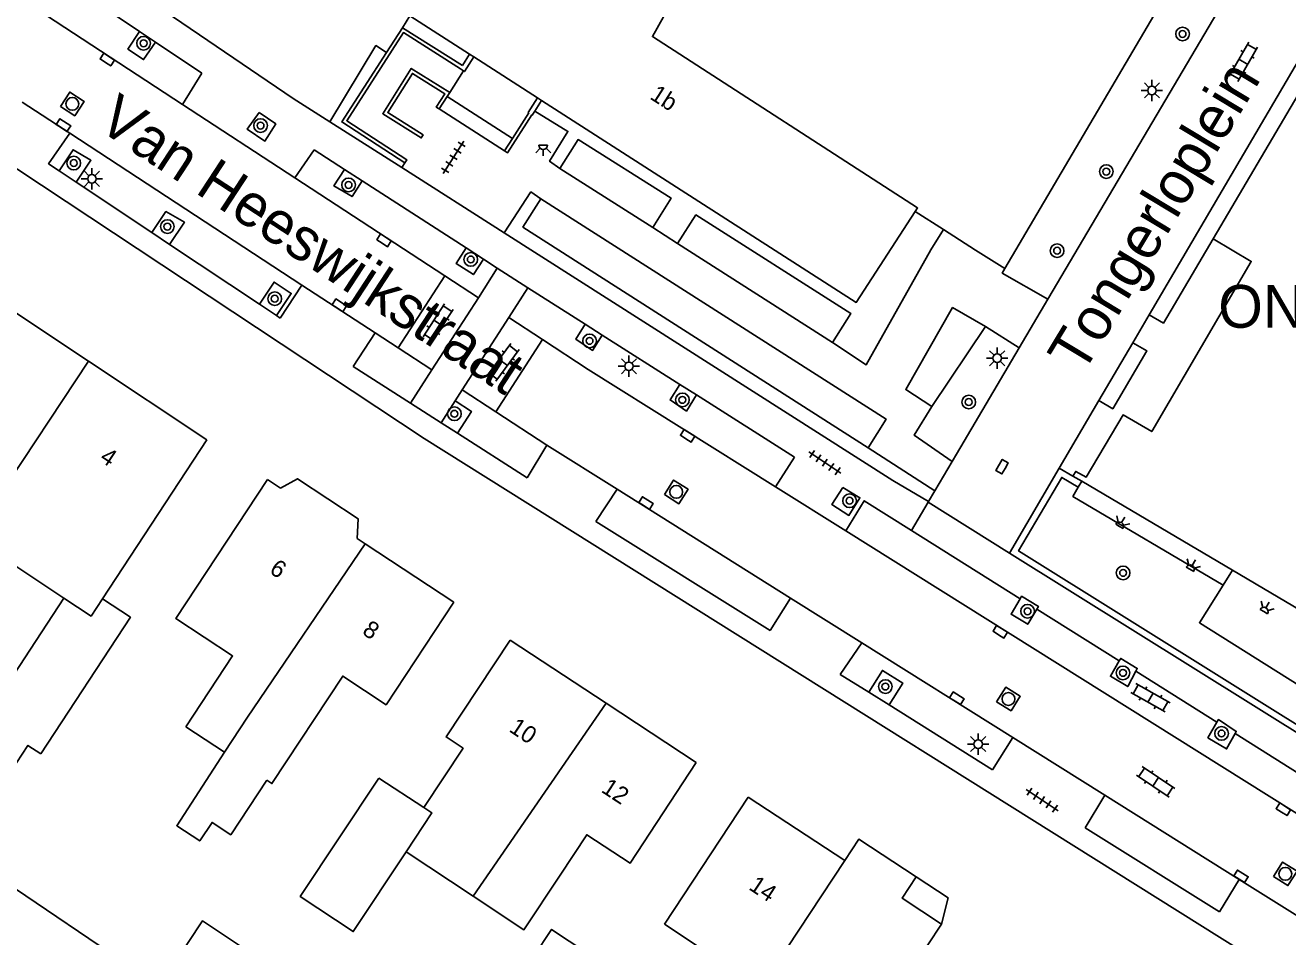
# Model space of a CAD drawing. Extents: x 136000 to 141014, y 402000 to 403500.
# Drawn here: x 137884.5 to 137958.3, y 402325.8 to 402379.1 of the extents above; entities that cross this region are included whole.
import ezdxf

# ---------------------------------------------------------------- set-up
doc = ezdxf.new("R2010")
doc.units = 0
for name, color, linetype in [('gg-afsc-hekwerk', 7, 'Continuous'), ('gg-afsc-muur', 7, 'Continuous'), ('gg-anno-huisnummerreeks BGT', 7, 'Continuous'), ('gg-anno-openbare ruimte label', 7, 'Continuous'), ('gg-bbg-bijgebouw', 7, 'Continuous'), ('gg-bbg-gedigitaliseerde bebouwing', 7, 'Continuous'), ('gg-bbg-gedigitaliseerde bijgebouw', 7, 'Continuous'), ('gg-bbg-hoofdgebouw', 7, 'Continuous'), ('gg-bbg-luifel en loopbrug', 7, 'Continuous'), ('gg-bbg-tussenscheiding', 7, 'Continuous'), ('gg-knt-trap', 7, 'Continuous'), ('gg-knt-verharding', 7, 'Continuous'), ('gg-knt-verharding nz', 7, 'Continuous'), ('gt-anno-naam bijzondere bebouwing', 7, 'Continuous'), ('gt-grn-groengrens', 7, 'Continuous'), ('gt-grn-weggrens', 7, 'Continuous'), ('gt-symb-boom', 7, 'Continuous'), ('gt-symb-klinker verharding', 7, 'Continuous'), ('gt-symb-kolk', 7, 'Continuous'), ('gt-symb-lichtmast', 7, 'Continuous'), ('gt-symb-lichtpunt', 7, 'Continuous'), ('gt-symb-rioolschacht', 7, 'Continuous'), ('gt-symb-tegel verharding', 7, 'Continuous')]:
    doc.layers.add(name, color=color, linetype=linetype)

# ---------------------------------------------------------------- blocks, each defined once
blk = doc.blocks.new('gt0-BOOM')
at = {"layer": 'gt-symb-boom'}
for radius in [0.4, 0.2]:
    blk.add_circle((0, 0), radius, dxfattribs=at)
blk = doc.blocks.new('gt0-KOLK')
at = {"layer": 'gt-symb-kolk'}
blk.add_lwpolyline([(0, 0), (0.375, 0), (0.375, 0.4), (-0.375, 0.4), (-0.375, 0), (0, 0)], dxfattribs=at)
blk = doc.blocks.new('gt0-RS')
at = {"layer": 'gt-symb-rioolschacht'}
blk.add_lwpolyline([(-0.5, -0.5), (0.5, -0.5), (0.5, 0.5), (-0.5, 0.5)], close=True, dxfattribs=at)
blk.add_circle((0, 0), 0.375, dxfattribs=at)
blk = doc.blocks.new('gt0-LPUNT')
at = {"layer": 'gt-symb-lichtpunt'}
for p, q in [((0, 0), (-0.25, 0)), ((0, 0), (0.25, 0)), ((-0.177, -0.177), (-0.442, -0.442)), ((0, -0.25), (0, -0.625)), ((0.442, -0.442), (0.177, -0.177))]:
    blk.add_line(p, q, dxfattribs=at)
blk.add_arc((0, 0), 0.25, 180, 0, dxfattribs=at)
blk = doc.blocks.new('gt0-KL1')
at = {"layer": 'gt-symb-klinker verharding'}
for p, q in [((-1.15, 0.3), (1.15, 0.3)), ((-1, -0.3), (-1, 0.3)), ((-0.5, 0.3), (-0.5, 0.45)), ((0, -0.3), (0, 0.3)), ((0.5, 0.3), (0.5, 0.45)), ((1, -0.3), (1, 0.3)), ((-1.15, -0.3), (1.15, -0.3)), ((-0.5, -0.45), (-0.5, -0.3)), ((0.5, -0.45), (0.5, -0.3))]:
    blk.add_line(p, q, dxfattribs=at)
blk = doc.blocks.new('gt0-LMAST')
at = {"layer": 'gt-symb-lichtmast'}
for p, q in [((-0.182, 0.173), (-0.447, 0.438)), ((-0.005, 0.246), (-0.005, 0.621)), ((0.172, 0.173), (0.437, 0.438)), ((-0.255, -0.004), (-0.63, -0.004)), ((-0.182, -0.181), (-0.447, -0.446)), ((-0.005, -0.254), (-0.005, -0.629)), ((0.437, -0.446), (0.172, -0.181)), ((0.245, -0.004), (0.62, -0.004))]:
    blk.add_line(p, q, dxfattribs=at)
blk.add_circle((-0.005, -0.004), 0.25, dxfattribs=at)
blk = doc.blocks.new('gt0-TEG1')
at = {"layer": 'gt-symb-tegel verharding'}
for p, q in [((-1.125, 0), (1.125, 0)), ((-0.9, -0.25), (-0.9, 0.25)), ((-0.45, -0.25), (-0.45, 0.25)), ((0, -0.25), (0, 0.25)), ((0.45, -0.25), (0.45, 0.25)), ((0.9, -0.25), (0.9, 0.25))]:
    blk.add_line(p, q, dxfattribs=at)

msp = doc.modelspace()

# ---------------------------------------------------------------- linework, layer by layer
at = {"layer": 'gg-afsc-hekwerk'}
for p, q in [((137963.102, 402401.12), (137941.79, 402364.894)), ((137936.55, 402368.224), (137938.21, 402367.169)), ((137938.21, 402367.169), (137940.088, 402365.976)), ((137941.79, 402364.894), (137940.088, 402365.976))]:
    msp.add_line(p, q, dxfattribs=at)
at = {"layer": 'gg-afsc-muur'}
for p, q in [((137905.653, 402377.531), (137906.582, 402378.973)), ((137910.093, 402376.755), (137906.582, 402378.973)), ((137910.512, 402377.418), (137910.093, 402376.755)), ((137909.205, 402374.956), (137909.346, 402375.179)), ((137914.319, 402374.095), (137914.713, 402374.721)), ((137913.976, 402373.997), (137913.018, 402372.494))]:
    msp.add_line(p, q, dxfattribs=at)
for points in [[(137906.724, 402371.079), (137906.838, 402371.255), (137903.326, 402373.532), (137906.646, 402378.684), (137909.981, 402376.577)], [(137906.724, 402371.079), (137903.036, 402373.47), (137905.653, 402377.531)], [(137910.753, 402377.263), (137910.207, 402376.409), (137910.148, 402376.447)], [(137908.741, 402374.223), (137908.564, 402374.335), (137909.056, 402375.113), (137907.167, 402376.301), (137905.727, 402374.01), (137907.796, 402372.706), (137907.684, 402372.528), (137905.437, 402373.945), (137907.101, 402376.59), (137909.346, 402375.179)], [(137909.981, 402376.577), (137909.97, 402376.56), (137910.148, 402376.447)], [(137914.479, 402374.871), (137913.936, 402374.023), (137913.976, 402373.997)], [(137914.152, 402373.882), (137912.734, 402371.659), (137912.557, 402371.772)], [(137914.152, 402373.882), (137914.176, 402373.867), (137914.319, 402374.095)]]:
    msp.add_lwpolyline(points, dxfattribs=at)
at = {"layer": 'gg-bbg-bijgebouw'}
msp.add_lwpolyline([(137885.457, 402336.523), (137890.688, 402344.514), (137889.048, 402345.59)], dxfattribs=at)
at = {"layer": 'gg-bbg-gedigitaliseerde bebouwing'}
for p, q in [((137886.791, 402345.627), (137881.432, 402349.205)), ((137896.177, 402336.619), (137893.93, 402338.109)), ((137921.906, 402326.569), (137926.8, 402334)), ((137910.721, 402328.21), (137906.807, 402330.805)), ((137938.09, 402326.58), (137932.565, 402318.181))]:
    msp.add_line(p, q, dxfattribs=at)
for points in [[(137898.69, 402352.57), (137893.332, 402344.444), (137896.66, 402342.25), (137893.93, 402338.109)], [(137898.661, 402334.981), (137898.954, 402334.788), (137903.095, 402341.069), (137905.634, 402339.396), (137909.58, 402345.39)], [(137896.177, 402336.619), (137893.396, 402332.325), (137894.74, 402331.434), (137895.463, 402332.523), (137896.553, 402331.801), (137898.661, 402334.981)], [(137923.76, 402336.03), (137919.895, 402330.136), (137917.359, 402331.8), (137915.812, 402329.442)], [(137906.807, 402330.805), (137903.713, 402326.14), (137900.611, 402328.197), (137905.197, 402335.112)], [(137915.812, 402329.442), (137913.69, 402326.242), (137910.721, 402328.21)], [(137921.906, 402326.569), (137924.161, 402325.074), (137923.553, 402324.157), (137926.921, 402321.924)]]:
    msp.add_lwpolyline(points, dxfattribs=at)
at = {"layer": 'gg-bbg-gedigitaliseerde bijgebouw'}
for points in [[(137885.457, 402336.523), (137884.696, 402337.021), (137883.37, 402334.997), (137881.279, 402336.366), (137882.604, 402338.391), (137882.219, 402338.643), (137886.791, 402345.627)], [(137877.878, 402324.975), (137881.468, 402330.31), (137888.867, 402325.332), (137885.543, 402320.2), (137877.878, 402324.975)], [(137889.157, 402318.079), (137892.553, 402315.833), (137898.291, 402324.51), (137894.895, 402326.756), (137889.157, 402318.079)], [(137918.452, 402324.173), (137915.302, 402326.262), (137909.1, 402316.91), (137912.292, 402314.794)]]:
    msp.add_lwpolyline(points, dxfattribs=at)
at = {"layer": 'gg-bbg-hoofdgebouw'}
for p, q in [((137963.036, 402382.049), (137953.972, 402366.635)), ((137907.02, 402379.66), (137910.512, 402377.418)), ((137910.512, 402377.418), (137910.753, 402377.263)), ((137910.753, 402377.263), (137914.479, 402374.871)), ((137914.713, 402374.721), (137914.479, 402374.871)), ((137888.243, 402359.476), (137881.16, 402364.18)), ((137895.15, 402354.89), (137888.243, 402359.476)), ((137895.15, 402354.89), (137889.048, 402345.59)), ((137945.774, 402352.761), (137946.291, 402352.456)), ((137899.467, 402352.058), (137898.69, 402352.57)), ((137955.097, 402347.259), (137946.291, 402352.456)), ((137904.416, 402348.795), (137903.945, 402349.106)), ((137909.58, 402345.39), (137904.416, 402348.795)), ((137955.097, 402347.259), (137967.775, 402339.778)), ((137918.483, 402339.493), (137912.88, 402343.17)), ((137923.76, 402336.03), (137918.483, 402339.493)), ((137907.83, 402333.39), (137905.197, 402335.112)), ((137932.441, 402330.293), (137926.8, 402334))]:
    msp.add_line(p, q, dxfattribs=at)
for points in [[(137936.55, 402368.224), (137936.69, 402368.44), (137921.2, 402378.45), (137955.16, 402439.23)], [(137936.55, 402368.224), (137933.11, 402362.91), (137914.713, 402374.721)], [(137953.972, 402366.635), (137956.199, 402365.314), (137950.384, 402355.36), (137948.703, 402356.343), (137946.554, 402352.705), (137945.935, 402353.032), (137945.774, 402352.761)], [(137903.945, 402349.106), (137903.992, 402350.268), (137900.451, 402352.607), (137899.467, 402352.058)], [(137912.88, 402343.17), (137909.132, 402337.52), (137910.131, 402336.857), (137907.83, 402333.39)], [(137936.602, 402329.341), (137933.259, 402331.538), (137932.441, 402330.293)], [(137938.09, 402326.58), (137935.783, 402328.096), (137936.602, 402329.341)]]:
    msp.add_lwpolyline(points, dxfattribs=at)
at = {"layer": 'gg-bbg-luifel en loopbrug'}
msp.add_lwpolyline([(137936.602, 402329.341), (137938.481, 402328.106), (137938.09, 402326.58)], dxfattribs=at)
at = {"layer": 'gg-bbg-tussenscheiding'}
for p, q in [((137881.432, 402349.205), (137888.243, 402359.476)), ((137910.721, 402328.21), (137918.483, 402339.493)), ((137926.921, 402321.924), (137932.441, 402330.293))]:
    msp.add_line(p, q, dxfattribs=at)
for points in [[(137904.416, 402348.795), (137897.523, 402338.662), (137896.177, 402336.619)], [(137886.791, 402345.627), (137888.386, 402344.581), (137889.048, 402345.59)], [(137906.807, 402330.805), (137908.31, 402333.072), (137907.83, 402333.39)]]:
    msp.add_lwpolyline(points, dxfattribs=at)
at = {"layer": 'gg-knt-trap'}
for p, q in [((137908.741, 402374.223), (137909.205, 402374.956)), ((137909.205, 402374.956), (137913.018, 402372.494)), ((137912.557, 402371.772), (137908.741, 402374.223)), ((137913.018, 402372.494), (137912.557, 402371.772))]:
    msp.add_line(p, q, dxfattribs=at)
at = {"layer": 'gg-knt-verharding'}
for p, q in [((137944.313, 402363.101), (137957.433, 402385.336)), ((137950.23, 402362.198), (137962.169, 402382.559)), ((137886.004, 402382.261), (137891.226, 402378.75)), ((137906.582, 402378.973), (137907.02, 402379.66)), ((137891.226, 402378.75), (137892.146, 402378.131)), ((137892.146, 402378.131), (137894.86, 402376.306)), ((137893.726, 402374.478), (137894.86, 402376.306)), ((137884.364, 402374.629), (137887.138, 402372.801)), ((137893.726, 402374.478), (137900.298, 402370.189)), ((137902.334, 402373.476), (137906.543, 402370.794)), ((137901.419, 402371.832), (137900.298, 402370.189)), ((137903.196, 402370.685), (137901.419, 402371.832)), ((137886.522, 402370.606), (137887.525, 402369.938)), ((137904.234, 402370.015), (137903.196, 402370.685)), ((137906.724, 402371.079), (137906.543, 402370.794)), ((137906.543, 402370.794), (137912.538, 402366.974)), ((137921.211, 402367.296), (137915.794, 402370.75)), ((137887.525, 402369.938), (137891.942, 402366.996)), ((137904.234, 402370.015), (137910.304, 402366.096)), ((137891.942, 402366.996), (137892.981, 402366.305)), ((137912.538, 402366.974), (137935.255, 402352.498)), ((137922.666, 402366.354), (137921.211, 402367.296)), ((137892.981, 402366.305), (137898.222, 402362.815)), ((137911.32, 402365.44), (137910.304, 402366.096)), ((137931.721, 402360.565), (137922.666, 402366.354)), ((137912.13, 402364.917), (137911.32, 402365.44)), ((137912.13, 402364.917), (137911.022, 402363.19)), ((137900.715, 402363.929), (137899.441, 402362.003)), ((137900.715, 402363.929), (137905.001, 402361.128)), ((137906.343, 402360.251), (137909.054, 402364.475)), ((137911.022, 402363.19), (137908.311, 402358.966)), ((137912.801, 402362.027), (137913.916, 402363.761)), ((137913.916, 402363.761), (137917.261, 402361.638)), ((137942.635, 402360.257), (137944.313, 402363.101)), ((137898.222, 402362.815), (137899.222, 402362.149)), ((137899.222, 402362.149), (137899.441, 402362.003)), ((137910.085, 402357.806), (137912.801, 402362.027)), ((137917.261, 402361.638), (137918.263, 402361.002)), ((137949.269, 402360.559), (137950.23, 402362.198)), ((137903.697, 402359.175), (137905.001, 402361.128)), ((137918.263, 402361.002), (137922.799, 402358.123)), ((137942.635, 402360.257), (137940.661, 402361.497)), ((137912.052, 402356.521), (137914.769, 402360.743)), ((137938.964, 402354.036), (137942.635, 402360.257)), ((137947.284, 402357.173), (137949.269, 402360.559)), ((137907.062, 402357.019), (137903.697, 402359.175)), ((137908.311, 402358.966), (137907.062, 402357.019)), ((137922.799, 402358.123), (137923.776, 402357.503)), ((137909.666, 402357.154), (137910.085, 402357.806)), ((137923.776, 402357.503), (137929.498, 402353.871)), ((137908.844, 402355.876), (137909.666, 402357.154)), ((137944.974, 402353.233), (137947.284, 402357.173)), ((137908.844, 402355.876), (137909.795, 402355.266)), ((137913.877, 402352.651), (137909.795, 402355.266)), ((137915.03, 402354.575), (137913.877, 402352.651)), ((137915.03, 402354.575), (137919.13, 402352.003)), ((137933.805, 402354.418), (137937.704, 402351.904)), ((137928.388, 402352.135), (137929.498, 402353.871)), ((137938.717, 402353.617), (137937.704, 402351.904)), ((137938.964, 402354.036), (137938.717, 402353.617)), ((137942.058, 402348.26), (137944.974, 402353.233)), ((137928.388, 402352.135), (137932.497, 402349.559)), ((137935.255, 402352.498), (137937.33, 402351.271)), ((137946.087, 402352.112), (137946.291, 402352.456)), ((137919.13, 402352.003), (137917.898, 402350.112)), ((137937.704, 402351.904), (137937.33, 402351.271)), ((137937.306, 402351.23), (137936.334, 402349.586)), ((137937.33, 402351.271), (137937.306, 402351.23)), ((137917.898, 402350.112), (137928.077, 402343.739)), ((137932.497, 402349.559), (137963.95, 402329.837)), ((137968.253, 402331.89), (137942.058, 402348.26)), ((137954.554, 402346.395), (137955.097, 402347.259)), ((137929.274, 402345.621), (137928.077, 402343.739)), ((137929.274, 402345.621), (137933.44, 402343.009)), ((137932.175, 402341.173), (137933.44, 402343.009)), ((137932.175, 402341.173), (137933.841, 402340.13)), ((137933.841, 402340.13), (137935.024, 402339.389)), ((137935.024, 402339.389), (137941.074, 402335.601)), ((137942.261, 402337.478), (137941.074, 402335.601)), ((137942.261, 402337.478), (137947.635, 402334.109)), ((137947.635, 402334.109), (137946.495, 402332.207)), ((137946.495, 402332.207), (137954.331, 402327.301)), ((137955.48, 402329.189), (137954.331, 402327.301)), ((137955.48, 402329.189), (137961.402, 402325.48))]:
    msp.add_line(p, q, dxfattribs=at)
for points in [[(137857.248, 402404.049), (137900.191, 402374.842), (137902.334, 402373.476)], [(137965.459, 402318.828), (137907.856, 402354.963), (137882.709, 402371.604), (137882.959, 402371.979), (137866.668, 402382.843)], [(137891.226, 402378.75), (137890.537, 402377.725), (137891.458, 402377.108), (137892.146, 402378.131)], [(137902.334, 402373.476), (137905.033, 402377.93), (137905.653, 402377.531)], [(137898.217, 402374.024), (137899.185, 402373.353), (137898.546, 402372.343), (137897.516, 402373.04), (137898.217, 402374.024)], [(137915.794, 402370.75), (137915.184, 402371.166), (137916.256, 402372.906), (137914.319, 402374.095)], [(137887.138, 402372.801), (137885.9, 402371.02), (137886.522, 402370.606)], [(137921.211, 402367.296), (137922.287, 402369.016), (137916.848, 402372.436), (137915.794, 402370.75)], [(137886.522, 402370.606), (137887.341, 402371.836), (137888.38, 402371.221), (137887.525, 402369.938)], [(137904.234, 402370.015), (137903.644, 402369.101), (137902.578, 402369.727), (137903.196, 402370.685)], [(137912.538, 402366.974), (137914.093, 402369.374), (137914.681, 402368.975)], [(137914.681, 402368.975), (137913.627, 402367.317), (137933.805, 402354.418)], [(137914.681, 402368.975), (137934.855, 402356.099), (137933.805, 402354.418)], [(137891.942, 402366.996), (137892.759, 402368.223), (137893.844, 402367.6), (137892.981, 402366.305)], [(137931.721, 402360.565), (137932.79, 402362.268), (137923.739, 402368.033), (137922.666, 402366.354)], [(137931.721, 402360.565), (137933.697, 402359.275), (137937.473, 402365.979), (137938.21, 402367.169)], [(137911.32, 402365.44), (137910.738, 402364.539), (137909.723, 402365.196), (137910.304, 402366.096)], [(137944.313, 402363.101), (137941.64, 402364.631), (137941.79, 402364.894)], [(137898.222, 402362.815), (137899.08, 402364.104), (137900.085, 402363.444), (137899.222, 402362.149)], [(137937.523, 402356.824), (137936.002, 402357.816), (137938.743, 402362.613), (137940.661, 402361.497)], [(137918.263, 402361.002), (137917.694, 402360.106), (137916.71, 402360.771), (137917.261, 402361.638)], [(137923.776, 402357.503), (137923.179, 402356.562), (137922.224, 402357.218), (137922.799, 402358.123)], [(137909.795, 402355.266), (137910.614, 402356.544), (137909.666, 402357.154)], [(137938.717, 402353.617), (137936.491, 402355.155), (137937.523, 402356.824)], [(137932.316, 402352.098), (137933.325, 402351.496), (137932.685, 402350.462), (137931.687, 402351.098), (137932.316, 402352.098)], [(137946.087, 402352.112), (137945.772, 402351.578), (137954.554, 402346.395)], [(137936.334, 402349.586), (137933.573, 402351.324), (137932.497, 402349.559)], [(137966.868, 402335.569), (137953.165, 402344.188), (137954.554, 402346.395)], [(137943.658, 402344.988), (137943.135, 402344.104), (137942.161, 402344.684), (137942.689, 402345.596)], [(137943.658, 402344.988), (137943.751, 402345.145), (137942.771, 402345.739), (137942.689, 402345.596)], [(137949.445, 402341.354), (137948.975, 402340.462), (137947.967, 402341.061), (137948.483, 402341.958)], [(137949.445, 402341.354), (137949.531, 402341.518), (137948.568, 402342.106), (137948.483, 402341.958)], [(137935.024, 402339.389), (137935.823, 402340.666), (137934.64, 402341.407), (137933.841, 402340.13)], [(137955.251, 402337.709), (137954.751, 402336.814), (137953.663, 402337.469), (137954.19, 402338.375)], [(137955.251, 402337.709), (137955.322, 402337.835), (137954.279, 402338.528), (137954.19, 402338.375)]]:
    msp.add_lwpolyline(points, dxfattribs=at)
at = {"layer": 'gg-knt-verharding nz'}
for p, q in [((137884.717, 402380.387), (137893.726, 402374.478)), ((137909.346, 402375.179), (137910.148, 402376.447)), ((137887.138, 402372.801), (137900.715, 402363.929)), ((137900.298, 402370.189), (137909.054, 402364.475)), ((137909.054, 402364.475), (137911.022, 402363.19)), ((137914.769, 402360.743), (137912.801, 402362.027)), ((137905.001, 402361.128), (137906.343, 402360.251)), ((137906.343, 402360.251), (137908.311, 402358.966)), ((137910.085, 402357.806), (137912.052, 402356.521)), ((137912.052, 402356.521), (137915.03, 402354.575)), ((137919.13, 402352.003), (137929.274, 402345.621)), ((137933.44, 402343.009), (137942.261, 402337.478)), ((137947.635, 402334.109), (137955.48, 402329.189))]:
    msp.add_line(p, q, dxfattribs=at)
msp.add_lwpolyline([(137928.388, 402352.135), (137917.449, 402358.994), (137914.769, 402360.743)], dxfattribs=at)
at = {"layer": 'gt-grn-groengrens'}
for p, q in [((137937.523, 402356.824), (137940.661, 402361.497)), ((137944.974, 402353.233), (137945.774, 402352.761))]:
    msp.add_line(p, q, dxfattribs=at)
for points in [[(137953.972, 402366.635), (137951.063, 402361.711), (137950.23, 402362.198)], [(137949.269, 402360.559), (137950.097, 402360.075), (137948.1, 402356.696), (137947.284, 402357.173)], [(137966.868, 402335.569), (137967.608, 402332.765), (137942.6, 402348.393), (137945.116, 402352.685), (137946.087, 402352.112)]]:
    msp.add_lwpolyline(points, dxfattribs=at)
at = {"layer": 'gt-grn-weggrens'}
for p, q in [((137912.13, 402364.917), (137913.916, 402363.761)), ((137908.844, 402355.876), (137907.062, 402357.019)), ((137937.306, 402351.23), (137942.058, 402348.26)), ((137942.689, 402345.596), (137936.334, 402349.586)), ((137948.483, 402341.958), (137943.658, 402344.988)), ((137954.19, 402338.375), (137949.445, 402341.354)), ((137959.897, 402334.792), (137955.251, 402337.709))]:
    msp.add_line(p, q, dxfattribs=at)

# ---------------------------------------------------------------- block references
at = {"layer": 'gt-symb-boom'}
for p in [(137952.179, 402378.605), (137891.457, 402378.063), (137898.293, 402373.251), (137887.377, 402371.061), (137947.725, 402370.56), (137903.436, 402369.782), (137892.845, 402367.345), (137944.85, 402365.938), (137910.582, 402365.424), (137899.122, 402363.133), (137917.522, 402360.666), (137922.949, 402357.218), (137939.682, 402357.092), (137909.623, 402356.404), (137932.716, 402351.323), (137943.122, 402344.861), (137948.699, 402341.259), (137934.81, 402340.461), (137954.457, 402337.72)]:
    msp.add_blockref('gt0-BOOM', p, dxfattribs=at)
at = {"layer": 'gt-symb-boom', "rotation": -61.718638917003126}
msp.add_blockref('gt0-BOOM', (137948.707, 402347.106), dxfattribs=at)
at = {"layer": 'gt-symb-klinker verharding'}
for p, rotation in [((137955.734, 402376.98), -120.00072778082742), ((137908.668, 402361.709), 56.83440068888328), ((137912.482, 402359.407), 53.49671701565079), ((137950.307, 402339.805), -29.488907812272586), ((137950.613, 402334.888), 146.00796029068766)]:
    msp.add_blockref('gt0-KL1', p, dxfattribs=dict(at, rotation=rotation))
at = {"layer": 'gt-symb-kolk'}
for p, rotation in [((137889.224, 402376.943), -33.16559931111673), ((137886.665, 402373.114), -33.16559931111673), ((137905.403, 402366.377), -33.165599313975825), ((137902.789, 402362.576), -33.16559931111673), ((137923.152, 402354.948), -32.08436154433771), ((137941.805, 402353.21), 60.12717895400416), ((137920.713, 402351.015), -32.08436154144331), ((137941.419, 402343.492), -32.08436154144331), ((137938.884, 402339.606), -32.08436154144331), ((137957.968, 402333.116), -32.08436154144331), ((137955.487, 402329.198), -32.08436154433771)]:
    msp.add_blockref('gt0-KOLK', p, dxfattribs=dict(at, rotation=rotation))
at = {"layer": 'gt-symb-lichtmast'}
for p in [(137950.397, 402375.311), (137888.444, 402370.144), (137941.349, 402359.655), (137919.829, 402359.185), (137940.238, 402337.1)]:
    msp.add_blockref('gt0-LMAST', p, dxfattribs=at)
at = {"layer": 'gt-symb-lichtpunt'}
msp.add_blockref('gt0-LPUNT', (137914.815, 402372.101), dxfattribs=at)
for p, rotation in [((137948.488, 402349.825), 149.44730114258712), ((137952.615, 402347.321), 149.44730114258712), ((137956.926, 402344.845), 149.4473011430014)]:
    msp.add_blockref('gt0-LPUNT', p, dxfattribs=dict(at, rotation=rotation))
at = {"layer": 'gt-symb-rioolschacht'}
for p, rotation in [((137887.291, 402374.519), -33.16559931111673), ((137922.587, 402351.839), -32.08436154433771), ((137942.004, 402339.733), -32.08436154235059), ((137958.183, 402329.511), -32.08436154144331)]:
    msp.add_blockref('gt0-RS', p, dxfattribs=dict(at, rotation=rotation))
at = {"layer": 'gt-symb-tegel verharding'}
for p, rotation in [((137909.565, 402371.397), -122.41844994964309), ((137931.276, 402353.551), -33.833028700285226), ((137943.978, 402333.82), -33.833028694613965)]:
    msp.add_blockref('gt0-TEG1', p, dxfattribs=dict(at, rotation=rotation))

# ---------------------------------------------------------------- texts
at = {"layer": 'gg-anno-huisnummerreeks BGT'}
for s, rotation, p in [('1b', 327.3, (137920.988, 402374.852)), ('4', 326.4, (137888.834, 402353.681)), ('6', 326.6, (137898.752, 402347.14)), ('8', 326.6, (137904.178, 402343.562)), ('10', 326.7, (137912.761, 402337.867)), ('12', 326.7, (137918.145, 402334.334)), ('14', 326.7, (137926.771, 402328.635))]:
    msp.add_text(s, height=1, rotation=rotation, dxfattribs=at).set_placement(p)
at = {"layer": 'gg-anno-openbare ruimte label'}
for s, rotation, p in [('Tongerloplein', 58.9, (137946.334, 402358.644)), ('Van Heeswijkstraat', 326.8, (137888.648, 402373.125))]:
    msp.add_text(s, height=2.5, rotation=rotation, dxfattribs=at).set_placement(p)
at = {"layer": 'gt-anno-naam bijzondere bebouwing'}
msp.add_text('ONTMOETINGSCENTRUM', height=2.5, dxfattribs=at).set_placement((137954.271, 402361.432))

doc.saveas('drawing.dxf')
